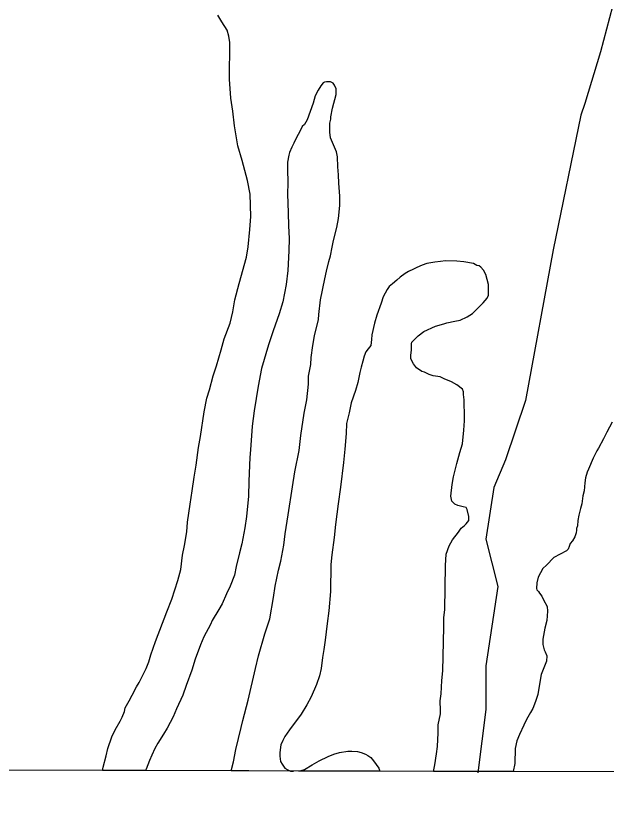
# Model space of a CAD drawing. Extents: x 3161514 to 3199414, y 831166 to 856601.
# Drawn here: x 3169026 to 3169969, y 836546 to 837826 of the extents above; entities that cross this region are included whole.
import ezdxf

# ---------------------------------------------------------------- set-up
doc = ezdxf.new("R2010")
doc.units = 0
for name, color, linetype in [('V-GRID-FRAM', 7, 'Continuous'), ('V-SITE-VEGE', 7, 'Continuous'), ('V-TOPO-SHOR', 7, 'Continuous')]:
    doc.layers.add(name, color=color, linetype=linetype)

msp = doc.modelspace()

# ---------------------------------------------------------------- linework, layer by layer
at = {"layer": 'V-GRID-FRAM'}
msp.add_lwpolyline([(3165761, 854820), (3197144.3, 854733.3), (3197102, 836546.1), (3165702.9, 836632.9), (3165761, 854820)], dxfattribs=at)
at = {"layer": 'V-SITE-VEGE'}
for p, q in [((3169354.6, 837817.3), (3169348.3, 837827.7)), ((3169363.5, 837803.6), (3169354.6, 837817.3)), ((3169366, 837794.4), (3169363.5, 837803.6)), ((3169367.8, 837784.1), (3169366, 837794.4)), ((3169367, 837725.7), (3169367.8, 837784.1)), ((3169369.1, 837695.2), (3169367, 837725.7)), ((3169512.7, 837715.3), (3169508.7, 837708.2)), ((3169516.6, 837719.8), (3169512.7, 837715.3)), ((3169518.6, 837721), (3169516.6, 837719.8)), ((3169521.8, 837721.6), (3169518.6, 837721)), ((3169528.3, 837721.6), (3169521.8, 837721.6)), ((3169532.2, 837719.6), (3169528.3, 837721.6)), ((3169534.7, 837716.3), (3169532.2, 837719.6)), ((3169537.2, 837710.4), (3169534.7, 837716.3)), ((3169537.1, 837701.3), (3169537.2, 837710.4)), ((3169504, 837699.2), (3169500.6, 837687.6)), ((3169508.7, 837708.2), (3169504, 837699.2)), ((3169531.6, 837679.4), (3169537.1, 837701.3)), ((3169372.1, 837674.5), (3169369.1, 837695.2)), ((3169500.6, 837687.6), (3169491.2, 837661.1)), ((3169375, 837651.1), (3169372.1, 837674.5)), ((3169528.8, 837665.8), (3169531.6, 837679.4)), ((3169491.2, 837661.1), (3169486.5, 837653.4)), ((3169527.4, 837655.5), (3169528.8, 837661.9)), ((3169528.8, 837661.9), (3169528.8, 837665.8)), ((3169380.4, 837619.2), (3169375, 837651.1)), ((3169483.2, 837650.2), (3169480.6, 837644.4)), ((3169486.5, 837653.4), (3169483.2, 837650.2)), ((3169527.2, 837641.2), (3169527.4, 837655.5)), ((3169473.9, 837632.9), (3169469.9, 837623.8)), ((3169476.6, 837637.4), (3169473.9, 837632.9)), ((3169480.6, 837644.4), (3169476.6, 837637.4)), ((3169528.4, 837632.1), (3169527.2, 837641.2)), ((3169469.9, 837623.8), (3169466.6, 837617.4)), ((3169537.8, 837609.9), (3169528.4, 837632.1)), ((3169387.2, 837595.8), (3169380.4, 837619.2)), ((3169462.6, 837609), (3169461.9, 837604.5)), ((3169466.6, 837617.4), (3169462.6, 837609)), ((3169539.6, 837602.1), (3169537.8, 837609.9)), ((3169395.9, 837563.9), (3169387.2, 837595.8)), ((3169461.9, 837604.5), (3169459.8, 837593.5)), ((3169540, 837585.9), (3169539.6, 837602.1)), ((3169459.8, 837593.5), (3169459.6, 837582.5)), ((3169459.6, 837582.5), (3169460, 837559.8)), ((3169541.2, 837573), (3169540, 837585.9)), ((3169541.6, 837560), (3169541.2, 837573)), ((3169400.1, 837542.5), (3169395.9, 837563.9)), ((3169460, 837559.8), (3169459.7, 837543)), ((3169543.3, 837539.2), (3169541.6, 837560)), ((3169400.9, 837506.8), (3169400.1, 837542.5)), ((3169459.7, 837543), (3169460.6, 837512.5)), ((3169543.1, 837524.3), (3169543.3, 837539.2)), ((3169540.9, 837503.6), (3169543.1, 837524.3)), ((3169399.3, 837486.1), (3169400.9, 837506.8)), ((3169460.6, 837512.5), (3169461, 837491.7)), ((3169538.1, 837489.4), (3169540.9, 837503.6)), ((3169397, 837458.3), (3169399.3, 837486.1)), ((3169461, 837491.7), (3169462, 837471.6)), ((3169533.2, 837468.7), (3169538.1, 837489.4)), ((3169462, 837471.6), (3169461.7, 837452.2)), ((3169531.1, 837457.7), (3169533.2, 837468.7)), ((3169394.2, 837442.1), (3169397, 837458.3)), ((3169528.4, 837444.2), (3169531.1, 837457.7)), ((3169382.6, 837400.1), (3169394.2, 837442.1)), ((3169461.7, 837452.2), (3169460, 837420.5)), ((3169525.7, 837435.1), (3169528.4, 837444.2)), ((3169521.6, 837419.6), (3169525.7, 837435.1)), ((3169674.6, 837429.2), (3169666.2, 837425.4)), ((3169681.8, 837431.7), (3169674.6, 837429.2)), ((3169694.8, 837434.1), (3169681.8, 837431.7)), ((3169703.9, 837435.2), (3169694.8, 837434.1)), ((3169711.7, 837435.8), (3169703.9, 837435.2)), ((3169729.8, 837435.5), (3169711.7, 837435.8)), ((3169740.8, 837434.7), (3169729.8, 837435.5)), ((3169756.3, 837431.9), (3169740.8, 837434.7)), ((3169761.5, 837428.6), (3169756.3, 837431.9)), ((3169765.4, 837427.9), (3169761.5, 837428.6)), ((3169460, 837420.5), (3169457.7, 837398.5)), ((3169519.4, 837407.3), (3169521.6, 837419.6)), ((3169647.2, 837415.9), (3169639.4, 837410.2)), ((3169652.5, 837419.1), (3169647.2, 837415.9)), ((3169660.9, 837422.9), (3169652.5, 837419.1)), ((3169666.2, 837425.4), (3169660.9, 837422.9)), ((3169767.9, 837425.9), (3169765.4, 837427.9)), ((3169772.4, 837421.3), (3169767.9, 837425.9)), ((3169776.2, 837414.2), (3169772.4, 837421.3)), ((3169512.5, 837373.7), (3169519.4, 837407.3)), ((3169634.1, 837405.1), (3169626.9, 837399.4)), ((3169639.4, 837410.2), (3169634.1, 837405.1)), ((3169780.5, 837398.5), (3169776.2, 837414.2)), ((3169375.7, 837373.7), (3169382.6, 837400.1)), ((3169457.7, 837398.5), (3169452.2, 837370.7)), ((3169618.4, 837390.4), (3169612.4, 837378.8)), ((3169621.7, 837394.9), (3169618.4, 837390.4)), ((3169626.9, 837399.4), (3169621.7, 837394.9)), ((3169780.3, 837381.1), (3169780.5, 837398.5)), ((3169612.4, 837378.8), (3169609, 837368.5)), ((3169778.3, 837376.5), (3169780.3, 837381.1)), ((3169372.2, 837354.9), (3169375.7, 837373.7)), ((3169452.2, 837370.7), (3169446.1, 837351.3)), ((3169509.6, 837350.4), (3169512.5, 837373.7)), ((3169609, 837368.5), (3169602.2, 837349.2)), ((3169754.6, 837352.2), (3169771.7, 837368.9)), ((3169771.7, 837368.9), (3169778.3, 837376.5)), ((3169368.1, 837336.8), (3169372.2, 837354.9)), ((3169446.1, 837351.3), (3169436.6, 837324.2)), ((3169746.1, 837346.5), (3169754.6, 837352.2)), ((3169502.6, 837316.2), (3169508.8, 837342.7)), ((3169508.8, 837342.7), (3169509.6, 837350.4)), ((3169602.2, 837349.2), (3169598.2, 837336.9)), ((3169713.6, 837337.2), (3169726.6, 837339.7)), ((3169726.6, 837339.7), (3169735, 837341.5)), ((3169735, 837341.5), (3169746.1, 837346.5)), ((3169358.7, 837311.7), (3169368.1, 837336.8)), ((3169598.2, 837336.9), (3169594, 837318.2)), ((3169677.1, 837323.5), (3169696, 837331.7)), ((3169696, 837331.7), (3169709, 837335.4)), ((3169709, 837335.4), (3169713.6, 837337.2)), ((3169436.6, 837324.2), (3169429.2, 837302.3)), ((3169499.8, 837301.3), (3169502.6, 837316.2)), ((3169594, 837318.2), (3169593.9, 837310.4)), ((3169658, 837306.3), (3169667.9, 837316.5)), ((3169667.9, 837316.5), (3169677.1, 837323.5)), ((3169353.9, 837294.2), (3169358.7, 837311.7)), ((3169429.2, 837302.3), (3169418.3, 837264.2)), ((3169497.6, 837281.9), (3169499.8, 837301.3)), ((3169592.5, 837301.3), (3169588.5, 837295.5)), ((3169593.9, 837310.4), (3169592.5, 837301.3)), ((3169657.2, 837294), (3169657.4, 837303.7)), ((3169657.4, 837303.7), (3169658, 837306.3)), ((3169346.4, 837268.4), (3169353.9, 837294.2)), ((3169584.6, 837291.1), (3169581.9, 837284)), ((3169588.5, 837295.5), (3169584.6, 837291.1)), ((3169656.5, 837284.9), (3169657.2, 837294)), ((3169496.8, 837270.9), (3169497.6, 837281.9)), ((3169579.9, 837276.2), (3169577.1, 837266.5)), ((3169581.9, 837284), (3169579.9, 837276.2)), ((3169656.4, 837279.7), (3169656.5, 837284.9)), ((3169660.8, 837271.9), (3169656.4, 837279.7)), ((3169341, 837252.9), (3169346.4, 837268.4)), ((3169418.3, 837264.2), (3169412.7, 837236.4)), ((3169493.3, 837252.1), (3169496.8, 837270.9)), ((3169577.1, 837266.5), (3169575.1, 837258.1)), ((3169665.3, 837265.3), (3169660.8, 837271.9)), ((3169674.2, 837259.4), (3169665.3, 837265.3)), ((3169334.9, 837230.3), (3169341, 837252.9)), ((3169493.1, 837239.2), (3169493.3, 837252.1)), ((3169575.1, 837258.1), (3169571.6, 837242)), ((3169678.1, 837258.7), (3169674.2, 837259.4)), ((3169685.8, 837254.7), (3169678.1, 837258.7)), ((3169692.3, 837252.6), (3169685.8, 837254.7)), ((3169703.3, 837251.2), (3169692.3, 837252.6)), ((3169709.7, 837247.9), (3169703.3, 837251.2)), ((3169412.7, 837236.4), (3169406.4, 837196.9)), ((3169490.2, 837214.6), (3169493.1, 837239.2)), ((3169571.6, 837242), (3169568.2, 837229.1)), ((3169721.3, 837243.2), (3169709.7, 837247.9)), ((3169729.7, 837238.5), (3169721.3, 837243.2)), ((3169738.7, 837231.3), (3169729.7, 837238.5)), ((3169330.8, 837216.8), (3169334.9, 837230.3)), ((3169568.2, 837229.1), (3169561.4, 837209.7)), ((3169740.6, 837227.3), (3169738.7, 837231.3)), ((3169740.5, 837222.8), (3169740.6, 837227.3)), ((3169326.6, 837195.5), (3169330.8, 837216.8)), ((3169486, 837193.3), (3169490.2, 837214.6)), ((3169741.7, 837214.4), (3169740.5, 837222.8)), ((3169741.6, 837206.6), (3169741.7, 837214.4)), ((3169561.4, 837209.7), (3169558, 837193.6)), ((3169742, 837193.6), (3169741.6, 837206.6)), ((3169320.9, 837156), (3169326.6, 837195.5)), ((3169406.4, 837196.9), (3169403.4, 837172.4)), ((3169481, 837157.7), (3169486, 837193.3)), ((3169558, 837193.6), (3169553.8, 837176.8)), ((3169741.9, 837180.7), (3169742, 837193.6)), ((3169403.4, 837172.4), (3169400.3, 837134.8)), ((3169553.8, 837176.8), (3169553, 837160.6)), ((3169741, 837165.8), (3169741.9, 837180.7)), ((3169977.8, 837178.7), (3169969.1, 837162.6)), ((3169553, 837160.6), (3169551.3, 837136)), ((3169738.8, 837144.4), (3169741, 837165.8)), ((3169969.1, 837162.6), (3169963.8, 837152.3)), ((3169317.4, 837138.5), (3169320.9, 837156)), ((3169478.1, 837133.7), (3169481, 837157.7)), ((3169963.8, 837152.3), (3169955.8, 837137.5)), ((3169313.8, 837110.1), (3169317.4, 837138.5)), ((3169400.3, 837134.8), (3169399.5, 837122.5)), ((3169471.1, 837099.5), (3169478.1, 837133.7)), ((3169551.3, 837136), (3169549.1, 837114.6)), ((3169734.7, 837130.2), (3169738.8, 837144.4)), ((3169955.8, 837137.5), (3169953.2, 837133)), ((3169399.5, 837122.5), (3169397.7, 837084.9)), ((3169729.9, 837112.8), (3169734.7, 837130.2)), ((3169947.2, 837121.4), (3169939.8, 837104)), ((3169953.2, 837133), (3169947.2, 837121.4)), ((3169310.9, 837091.3), (3169313.8, 837110.1)), ((3169549.1, 837114.6), (3169544, 837075.1)), ((3169724.4, 837091.4), (3169729.9, 837112.8)), ((3169467.5, 837075.5), (3169471.1, 837099.5)), ((3169937.8, 837098.9), (3169935.1, 837089.8)), ((3169939.8, 837104), (3169937.8, 837098.9)), ((3169307.4, 837069.3), (3169310.9, 837091.3)), ((3169397.7, 837084.9), (3169397.3, 837061)), ((3169722.3, 837079.2), (3169724.4, 837091.4)), ((3169935.1, 837089.8), (3169934.3, 837082.1)), ((3169460.5, 837030.9), (3169467.5, 837075.5)), ((3169544, 837075.1), (3169540.4, 837048.6)), ((3169720.1, 837061), (3169722.3, 837079.2)), ((3169934.3, 837082.1), (3169932.8, 837069.1)), ((3169304.5, 837048), (3169307.4, 837069.3)), ((3169397.3, 837061), (3169394.3, 837028.6)), ((3169722, 837052.6), (3169720.1, 837061)), ((3169930.8, 837061.4), (3169929.3, 837048.4)), ((3169932.8, 837069.1), (3169930.8, 837061.4)), ((3169300.2, 837019.5), (3169304.5, 837048)), ((3169540.4, 837048.6), (3169536.1, 837015.6)), ((3169726.4, 837048), (3169722, 837052.6)), ((3169731.6, 837046), (3169726.4, 837048)), ((3169740, 837043.9), (3169731.6, 837046)), ((3169744.5, 837042.6), (3169740, 837043.9)), ((3169929.3, 837048.4), (3169927.3, 837041.3)), ((3169746.4, 837039.3), (3169744.5, 837042.6)), ((3169748.8, 837028.2), (3169746.4, 837039.3)), ((3169927.3, 837041.3), (3169924.5, 837030.4)), ((3169298.7, 837004), (3169300.2, 837019.5)), ((3169394.3, 837028.6), (3169391.5, 837010.5)), ((3169456.1, 837000.5), (3169460.5, 837030.9)), ((3169744.8, 837016.6), (3169748.7, 837021.8)), ((3169748.7, 837021.8), (3169748.8, 837028.2)), ((3169923.1, 837022), (3169922.3, 837013.5)), ((3169924.5, 837030.4), (3169923.1, 837022)), ((3169391.5, 837010.5), (3169386.6, 836984.6)), ((3169536.1, 837015.6), (3169533.8, 836994.9)), ((3169732.3, 837003.2), (3169736.9, 837009.6)), ((3169736.9, 837009.6), (3169742.2, 837014.1)), ((3169742.2, 837014.1), (3169744.8, 837016.6)), ((3169920.9, 837006.4), (3169920.2, 837002.5)), ((3169921, 837009), (3169920.9, 837006.4)), ((3169922.3, 837013.5), (3169921, 837009)), ((3169295.1, 836982), (3169298.7, 837004)), ((3169453.9, 836982.4), (3169456.1, 837000.5)), ((3169533.8, 836994.9), (3169530.2, 836967.1)), ((3169723, 836991), (3169732.3, 837003.2)), ((3169918.2, 836996.1), (3169914.2, 836989.7)), ((3169920.2, 837002.5), (3169918.2, 836996.1)), ((3169292.3, 836966.5), (3169295.1, 836982)), ((3169386.6, 836984.6), (3169383.1, 836970.4)), ((3169449.1, 836957.2), (3169453.9, 836982.4)), ((3169713, 836968.5), (3169717.7, 836981.4)), ((3169717.7, 836981.4), (3169723, 836991)), ((3169908.9, 836980.7), (3169907.5, 836976.3)), ((3169910.9, 836985.2), (3169908.9, 836980.7)), ((3169914.2, 836989.7), (3169910.9, 836985.2)), ((3169383.1, 836970.4), (3169377.6, 836948.5)), ((3169530.2, 836967.1), (3169528.7, 836951.6)), ((3169711.5, 836950.3), (3169713, 836968.5)), ((3169904.9, 836973.6), (3169884.7, 836962.8)), ((3169907.5, 836976.3), (3169904.9, 836973.6)), ((3169289.4, 836943.8), (3169292.3, 836966.5)), ((3169445, 836943), (3169449.1, 836957.2)), ((3169884.7, 836962.8), (3169872.9, 836950.7)), ((3169284.7, 836926.4), (3169289.4, 836943.8)), ((3169377.6, 836948.5), (3169374.9, 836934.9)), ((3169440.1, 836917.1), (3169445, 836943)), ((3169528.7, 836951.6), (3169528.1, 836908.8)), ((3169710.5, 836879.7), (3169711.5, 836950.3)), ((3169867, 836945.6), (3169859.6, 836931.4)), ((3169872.9, 836950.7), (3169867, 836945.6)), ((3169374.9, 836934.9), (3169368.1, 836917.5)), ((3169859.6, 836931.4), (3169857.6, 836922.4)), ((3169275.2, 836896.7), (3169284.7, 836926.4)), ((3169368.1, 836917.5), (3169362.1, 836905.2)), ((3169437.2, 836899), (3169440.1, 836917.1)), ((3169857.6, 836922.4), (3169856.8, 836913.3)), ((3169362.1, 836905.2), (3169355.4, 836889.1)), ((3169528.1, 836908.8), (3169525.7, 836877.7)), ((3169856.8, 836913.3), (3169857.4, 836911.4)), ((3169857.4, 836911.4), (3169860, 836908.7)), ((3169860, 836908.7), (3169861.9, 836906.1)), ((3169861.9, 836906.1), (3169865.7, 836901.5)), ((3169267.1, 836876.1), (3169275.2, 836896.7)), ((3169431.6, 836865.4), (3169437.2, 836899)), ((3169865.7, 836901.5), (3169868.2, 836895.7)), ((3169868.2, 836895.7), (3169873.9, 836884.6)), ((3169350.1, 836880.1), (3169339.5, 836862.8)), ((3169355.4, 836889.1), (3169350.1, 836880.1)), ((3169525.7, 836877.7), (3169522.9, 836857.7)), ((3169709, 836867.4), (3169710.5, 836879.7)), ((3169874.4, 836877.4), (3169873.6, 836862.5)), ((3169873.9, 836884.6), (3169874.4, 836877.4)), ((3169249, 836829), (3169267.1, 836876.1)), ((3169423.5, 836841.5), (3169431.6, 836865.4)), ((3169708.8, 836851.9), (3169709, 836867.4)), ((3169336.8, 836856.3), (3169326.2, 836836.4)), ((3169339.5, 836862.8), (3169336.8, 836856.3)), ((3169522.9, 836857.7), (3169519.9, 836831.1)), ((3169707.2, 836782.5), (3169708.8, 836851.9)), ((3169873.6, 836862.5), (3169870.2, 836850.3)), ((3169413.3, 836806), (3169423.5, 836841.5)), ((3169870.2, 836850.3), (3169867.3, 836832.8)), ((3169241.5, 836807.7), (3169249, 836829)), ((3169326.2, 836836.4), (3169320.8, 836823.5)), ((3169519.9, 836831.1), (3169517.8, 836816.2)), ((3169867.3, 836832.8), (3169867.2, 836824.4)), ((3169320.8, 836823.5), (3169312.1, 836800.9)), ((3169517.8, 836816.2), (3169515.6, 836803.3)), ((3169867.2, 836824.4), (3169869.1, 836815.9)), ((3169869.1, 836815.9), (3169871, 836812.7)), ((3169238.1, 836796.8), (3169241.5, 836807.7)), ((3169312.1, 836800.9), (3169306.7, 836783.5)), ((3169408.5, 836786), (3169413.3, 836806)), ((3169515.6, 836803.3), (3169513.5, 836785.8)), ((3169871, 836812.7), (3169873.5, 836806.2)), ((3169873.5, 836806.2), (3169872.7, 836797.7)), ((3169234.1, 836785.8), (3169238.1, 836796.8)), ((3169872.7, 836797.7), (3169864.6, 836776.5)), ((3169222.8, 836763.9), (3169234.1, 836785.8)), ((3169306.7, 836783.5), (3169297.9, 836759)), ((3169396.7, 836735.6), (3169408.5, 836786)), ((3169513.5, 836785.8), (3169510.7, 836774.2)), ((3169705.7, 836767), (3169707.2, 836782.5)), ((3169864.6, 836776.5), (3169862.6, 836767.4)), ((3169218.8, 836756.8), (3169222.8, 836763.9)), ((3169510.7, 836774.2), (3169506, 836760.7)), ((3169704.8, 836745.6), (3169705.7, 836767)), ((3169862.6, 836767.4), (3169859, 836744.8)), ((3169211.5, 836743.3), (3169218.8, 836756.8)), ((3169297.9, 836759), (3169292.5, 836743.5)), ((3169506, 836760.7), (3169497.3, 836740.7)), ((3169206.8, 836734.3), (3169211.5, 836743.3)), ((3169292.5, 836743.5), (3169282.5, 836721.6)), ((3169497.3, 836740.7), (3169490.6, 836727.8)), ((3169703.3, 836734.6), (3169704.8, 836745.6)), ((3169859, 836744.8), (3169855.6, 836733.2)), ((3169200.8, 836723.4), (3169206.8, 836734.3)), ((3169388.5, 836703.3), (3169396.7, 836735.6)), ((3169490.6, 836727.8), (3169481.3, 836713)), ((3169703.7, 836719.1), (3169703.3, 836734.6)), ((3169855.6, 836733.2), (3169850.9, 836722.2)), ((3169195.5, 836708.6), (3169199.5, 836717.6)), ((3169199.5, 836717.6), (3169200.8, 836723.4)), ((3169282.5, 836721.6), (3169277.1, 836708.7)), ((3169481.3, 836713), (3169462.9, 836688)), ((3169700.2, 836696.4), (3169703.7, 836713.9)), ((3169703.7, 836713.9), (3169703.7, 836719.1)), ((3169847.6, 836715.8), (3169841, 836704.8)), ((3169850.9, 836722.2), (3169847.6, 836715.8)), ((3169184.8, 836688), (3169192.8, 836702.1)), ((3169192.8, 836702.1), (3169195.5, 836708.6)), ((3169277.1, 836708.7), (3169267.8, 836690.7)), ((3169385.8, 836691.7), (3169388.5, 836703.3)), ((3169841, 836704.8), (3169836.9, 836695.8)), ((3169179.5, 836677), (3169184.8, 836688)), ((3169267.8, 836690.7), (3169261.8, 836681.1)), ((3169376.9, 836656.8), (3169385.8, 836691.7)), ((3169462.9, 836688), (3169455.6, 836677.7)), ((3169700, 836683.5), (3169700.2, 836696.4)), ((3169836.9, 836695.8), (3169829.6, 836681)), ((3169172.7, 836658.3), (3169179.5, 836677)), ((3169261.8, 836681.1), (3169252.6, 836666.9)), ((3169455.6, 836677.7), (3169452.3, 836671.3)), ((3169699.1, 836661.4), (3169700, 836683.5)), ((3169829.6, 836681), (3169825.6, 836670.7)), ((3169252.6, 836666.9), (3169247.9, 836658.6)), ((3169448.9, 836664.2), (3169447.4, 836651.9)), ((3169452.3, 836671.3), (3169448.9, 836664.2)), ((3169697.6, 836649.8), (3169699.1, 836661.4)), ((3169825.6, 836670.7), (3169822.8, 836658.4)), ((3169170, 836646.7), (3169172.7, 836658.3)), ((3169243.2, 836647.6), (3169239.2, 836639.2)), ((3169247.9, 836658.6), (3169243.2, 836647.6)), ((3169373.4, 836637.4), (3169376.9, 836656.8)), ((3169447.4, 836651.9), (3169447.4, 836646.1)), ((3169524.5, 836645.7), (3169533.6, 836649.5)), ((3169533.6, 836649.5), (3169542.7, 836651.9)), ((3169542.7, 836651.9), (3169555.7, 836654.3)), ((3169555.7, 836654.3), (3169562.2, 836654.2)), ((3169562.2, 836654.2), (3169571.3, 836653.5)), ((3169571.3, 836653.5), (3169577.1, 836652.1)), ((3169577.1, 836652.1), (3169584.2, 836649.4)), ((3169584.2, 836649.4), (3169588, 836647.4)), ((3169588, 836647.4), (3169592.5, 836644.1)), ((3169694.8, 836632.3), (3169697.6, 836649.8)), ((3169822.8, 836658.4), (3169822.5, 836634.4)), ((3169165.2, 836628.6), (3169170, 836646.7)), ((3169239.2, 836639.2), (3169233.8, 836625.7)), ((3169369.8, 836622.7), (3169373.4, 836637.4)), ((3169447.4, 836646.1), (3169448.5, 836637.7)), ((3169448.5, 836637.7), (3169451.1, 836633.7)), ((3169499, 836632.4), (3169510.1, 836638.8)), ((3169510.1, 836638.8), (3169524.5, 836645.7)), ((3169592.5, 836644.1), (3169597, 836638.9)), ((3169597, 836638.9), (3169605.3, 836627.1)), ((3169822.5, 836634.4), (3169819.5, 836621.5)), ((3169164.3, 836623.3), (3169165.2, 836628.6)), ((3169233.1, 836623.1), (3169164.3, 836623.3)), ((3169233.8, 836625.7), (3169233.1, 836623.1)), ((3169469, 836622.5), (3169369.8, 836622.7)), ((3169451.1, 836633.7), (3169455.5, 836627.2)), ((3169455.5, 836627.2), (3169460, 836624.5)), ((3169460, 836624.5), (3169464.5, 836622.5)), ((3169464.5, 836622.5), (3169469, 836622.5)), ((3169477.8, 836622.4), (3169486.6, 836624.8)), ((3169607.1, 836622.1), (3169477.8, 836622.4)), ((3169486.6, 836624.8), (3169499, 836632.4)), ((3169605.3, 836627.1), (3169607.1, 836622.1)), ((3169692.8, 836621.9), (3169694.8, 836632.3)), ((3169819.5, 836621.5), (3169692.8, 836621.9))]:
    msp.add_line(p, q, dxfattribs=at)
at = {"layer": 'V-TOPO-SHOR'}
msp.add_lwpolyline([(3169997.2, 837914.5), (3169959.3, 837769.2), (3169934, 837687.1), (3169927.7, 837668.2), (3169883.5, 837453.5), (3169839.3, 837213.5), (3169807.7, 837118.7), (3169788.8, 837074.5), (3169776.1, 836992.4), (3169795.1, 836916.6), (3169776.1, 836790.3), (3169776.1, 836720.8), (3169763.5, 836619.8)], dxfattribs=at)

doc.saveas('drawing.dxf')
